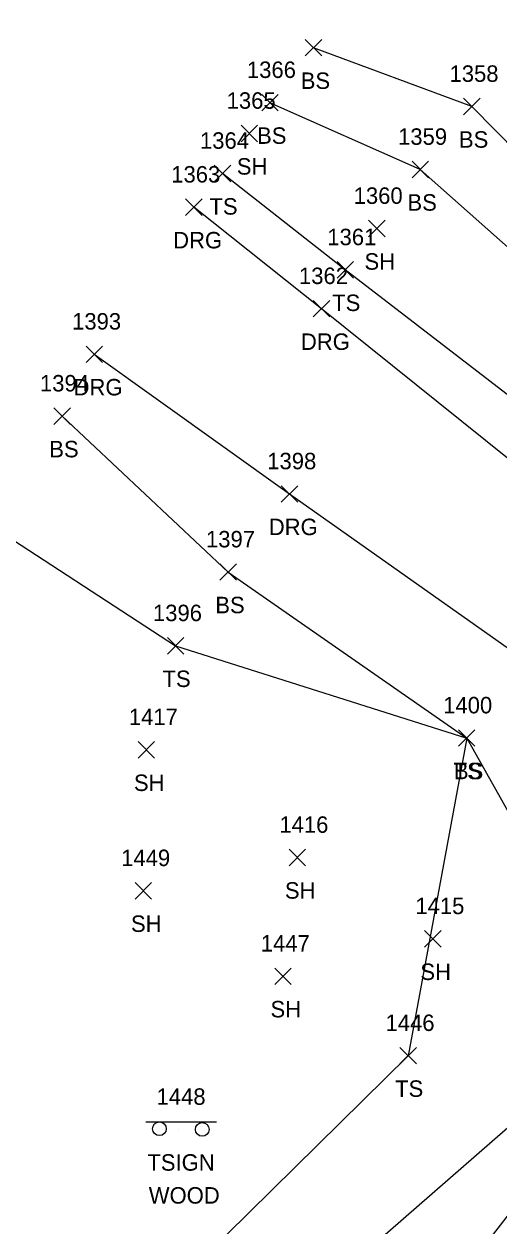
# Model space of a CAD drawing. Extents: x 1520648 to 1523413, y 732854 to 735518.
# Drawn here: x 1522390.5 to 1522448.1, y 734252.2 to 734398.2 of the extents above; entities that cross this region are included whole.
import ezdxf

# ---------------------------------------------------------------- set-up
doc = ezdxf.new("R2010")
doc.units = 0
for name, color, linetype in [('L_A', 7, 'Continuous'), ('L_I', 7, 'Continuous'), ('L_TIC', 7, 'Continuous'), ('LELB', 7, 'Continuous'), ('R_A', 7, 'Continuous'), ('R_I', 7, 'Continuous'), ('R_TIC', 7, 'Continuous'), ('RDG', 7, 'Continuous'), ('S_A', 7, 'Continuous'), ('S_C', 7, 'Continuous'), ('S_I', 7, 'Continuous'), ('SSGN', 7, 'Continuous')]:
    doc.layers.add(name, color=color, linetype=linetype)

msp = doc.modelspace()

# ---------------------------------------------------------------- linework, layer by layer
at = {"layer": 'L_TIC'}
for points in [[(1522424.62, 734394.28), (1522426.62, 734396.28)], [(1522426.62, 734394.28), (1522424.62, 734396.28)], [(1522419.32, 734387.61), (1522421.32, 734389.61)], [(1522421.32, 734387.61), (1522419.32, 734389.61)], [(1522443.83, 734387.14), (1522445.83, 734389.14)], [(1522445.83, 734387.14), (1522443.83, 734389.14)], [(1522416.81, 734383.87), (1522418.81, 734385.87)], [(1522418.81, 734383.87), (1522416.81, 734385.87)], [(1522413.57, 734379.01), (1522415.57, 734381.01)], [(1522415.57, 734379.01), (1522413.57, 734381.01)], [(1522437.58, 734379.49), (1522439.58, 734381.49)], [(1522439.58, 734379.49), (1522437.58, 734381.49)], [(1522432.31, 734372.32), (1522434.31, 734374.32)], [(1522434.31, 734372.32), (1522432.31, 734374.32)], [(1522428.47, 734367.3), (1522430.47, 734369.3)], [(1522430.47, 734367.3), (1522428.47, 734369.3)], [(1522394.09, 734349.53), (1522396.09, 734351.53)], [(1522396.09, 734349.53), (1522394.09, 734351.53)], [(1522414.25, 734330.59), (1522416.25, 734332.59)], [(1522416.25, 734330.59), (1522414.25, 734332.59)], [(1522407.87, 734321.63), (1522409.87, 734323.63)], [(1522409.87, 734321.63), (1522407.87, 734323.63)], [(1522443.22, 734310.43), (1522445.22, 734312.43)], [(1522445.22, 734310.43), (1522443.22, 734312.43)], [(1522443.22, 734310.43), (1522445.22, 734312.43)], [(1522445.22, 734310.43), (1522443.22, 734312.43)], [(1522404.32, 734309), (1522406.32, 734311)], [(1522406.32, 734309), (1522404.32, 734311)], [(1522422.65, 734295.92), (1522424.65, 734297.92)], [(1522424.65, 734295.92), (1522422.65, 734297.92)], [(1522403.96, 734291.88), (1522405.96, 734293.88)], [(1522405.96, 734291.88), (1522403.96, 734293.88)], [(1522439.1, 734286.04), (1522441.1, 734288.04)], [(1522441.1, 734286.04), (1522439.1, 734288.04)], [(1522420.9, 734281.5), (1522422.9, 734283.5)], [(1522422.9, 734281.5), (1522420.9, 734283.5)], [(1522436.11, 734271.85), (1522438.11, 734273.85)], [(1522438.11, 734271.85), (1522436.11, 734273.85)]]:
    msp.add_lwpolyline(points, dxfattribs=at)
at = {"layer": 'LELB'}
for points in [[(1522608.33, 734494.42), (1522613.45, 734489.94), (1522615.55, 734486.88), (1522616.98, 734483.27), (1522615.95, 734478.25), (1522590.08, 734442.05), (1522563.47, 734405.31), (1522533.37, 734365.15), (1522516.17, 734338.25), (1522509.46, 734331.71), (1522500.08, 734327.83), (1522488.23, 734326.94), (1522479, 734331.48), (1522455.82, 734348.02), (1522429.47, 734368.3), (1522414.57, 734380.01)], [(1522612, 734480.9), (1522613.63, 734487.05), (1522612.25, 734488.09), (1522605.11, 734484.94), (1522578.1, 734449.79), (1522549.59, 734416.33), (1522522.62, 734373.58), (1522505.04, 734353.61), (1522489.06, 734353.86), (1522467.33, 734365.29), (1522444.83, 734388.14), (1522425.62, 734395.28)], [(1522612, 734480.9), (1522584.34, 734445.54), (1522555.3, 734412.34), (1522526.05, 734370.63), (1522509.92, 734352.2), (1522501.14, 734344.49), (1522488.56, 734342.82), (1522477.66, 734347.36), (1522462.84, 734358.96), (1522438.58, 734380.49), (1522420.32, 734388.61)], [(1522395.09, 734350.53), (1522415.25, 734331.59), (1522444.22, 734311.43), (1522451.41, 734298.65), (1522468.17, 734280.37), (1522463.01, 734272.97), (1522457.88, 734264.64), (1522425.47, 734222.78), (1522401.64, 734190.49), (1522371.91, 734156.31), (1522371.61, 734153.22)], [(1522384.49, 734338.49), (1522408.87, 734322.63), (1522444.22, 734311.43), (1522437.11, 734272.85), (1522404.02, 734240.22), (1522381.49, 734204.71), (1522358.63, 734188.03), (1522348.69, 734185.07), (1522337.79, 734178.25), (1522344.61, 734158.44), (1522355.97, 734160.39), (1522362.76, 734161.47), (1522371.91, 734156.31), (1522376.81, 734157.78), (1522380.78, 734154.69)], [(1522468.17, 734280.37), (1522452.7, 734267.12), (1522413.12, 734232.57), (1522394.84, 734195.17), (1522362.76, 734161.47)]]:
    msp.add_lwpolyline(points, dxfattribs=at)
at = {"layer": 'R_TIC'}
for points in [[(1522410.08, 734374.91), (1522412.08, 734376.91)], [(1522412.08, 734374.91), (1522410.08, 734376.91)], [(1522425.59, 734362.58), (1522427.59, 734364.58)], [(1522427.59, 734362.58), (1522425.59, 734364.58)], [(1522397.99, 734357.05), (1522399.99, 734359.05)], [(1522399.99, 734357.05), (1522397.99, 734359.05)], [(1522421.7, 734340.08), (1522423.7, 734342.08)], [(1522423.7, 734340.08), (1522421.7, 734342.08)]]:
    msp.add_lwpolyline(points, dxfattribs=at)
at = {"layer": 'RDG'}
for points in [[(1522504.76, 734325.58), (1522495.07, 734322.52), (1522483.8, 734322.66), (1522473.74, 734326.5), (1522452.26, 734342.96), (1522426.59, 734363.58), (1522411.08, 734375.91)], [(1522398.99, 734358.05), (1522422.7, 734341.08), (1522450.79, 734321.26), (1522457.97, 734316.51), (1522469.78, 734306.64), (1522474.58, 734296.74), (1522475.98, 734290.06), (1522474.92, 734283.09)]]:
    msp.add_lwpolyline(points, dxfattribs=at)
at = {"layer": 'SSGN'}
for p, q in [((1522405.24, 734264.8), (1522413.83, 734264.8)), ((1522409.26, 734263.9), (1522409.26, 734263.9))]:
    msp.add_line(p, q, dxfattribs=at)
for centre in [(1522406.9, 734263.97), (1522412.11, 734263.9)]:
    msp.add_circle(centre, 0.833, dxfattribs=at)

# ---------------------------------------------------------------- texts
at = {"layer": 'L_A'}
for s, p in [('BS', (1522424.06, 734390.28)), ('BS', (1522418.76, 734383.61)), ('BS', (1522443.27, 734383.14)), ('SH', (1522416.3, 734379.87)), ('BS', (1522437.02, 734375.49)), ('TS', (1522412.98, 734375.01)), ('SH', (1522431.8, 734368.32)), ('TS', (1522427.88, 734363.3)), ('BS', (1522393.53, 734345.53)), ('BS', (1522413.69, 734326.59)), ('TS', (1522407.28, 734317.63)), ('SH', (1522403.81, 734305)), ('TS', (1522442.63, 734306.43)), ('BS', (1522442.66, 734306.43)), ('SH', (1522422.14, 734291.92)), ('SH', (1522403.45, 734287.88)), ('SH', (1522438.59, 734282.04)), ('SH', (1522420.39, 734277.5)), ('TS', (1522435.52, 734267.85))]:
    msp.add_text(s, height=2, dxfattribs=at).set_placement(p)
at = {"layer": 'L_I'}
for s, p in [('1366', (1522417.53, 734391.61)), ('1358', (1522442.13, 734391.14)), ('1365', (1522415.07, 734387.87)), ('1364', (1522411.83, 734383.01)), ('1359', (1522435.88, 734383.49)), ('1360', (1522430.49, 734376.32)), ('1361', (1522427.29, 734371.3)), ('1394', (1522392.4, 734353.53)), ('1397', (1522412.56, 734334.59)), ('1396', (1522406.12, 734325.63)), ('1400', (1522441.36, 734314.43)), ('1400', (1522441.36, 734314.43)), ('1417', (1522403.19, 734313)), ('1416', (1522421.47, 734299.92)), ('1449', (1522402.26, 734295.88)), ('1415', (1522437.98, 734290.04)), ('1447', (1522419.21, 734285.5)), ('1446', (1522434.36, 734275.85))]:
    msp.add_text(s, height=2, dxfattribs=at).set_placement(p)
at = {"layer": 'R_A'}
for p in [(1522408.57, 734370.91), (1522424.08, 734358.58), (1522396.48, 734353.05), (1522420.18, 734336.08)]:
    msp.add_text('DRG', height=2, dxfattribs=at).set_placement(p)
at = {"layer": 'R_I'}
for s, p in [('1363', (1522408.34, 734378.91)), ('1362', (1522423.85, 734366.58)), ('1393', (1522396.3, 734361.05)), ('1398', (1522420, 734344.08))]:
    msp.add_text(s, height=2, dxfattribs=at).set_placement(p)
at = {"layer": 'S_A'}
msp.add_text('TSIGN', height=2, dxfattribs=at).set_placement((1522405.44, 734258.88))
at = {"layer": 'S_C'}
msp.add_text('WOOD', height=2, dxfattribs=at).set_placement((1522405.61, 734254.88))
at = {"layer": 'S_I'}
msp.add_text('1448', height=2, dxfattribs=at).set_placement((1522406.56, 734266.88))

doc.saveas('drawing.dxf')
